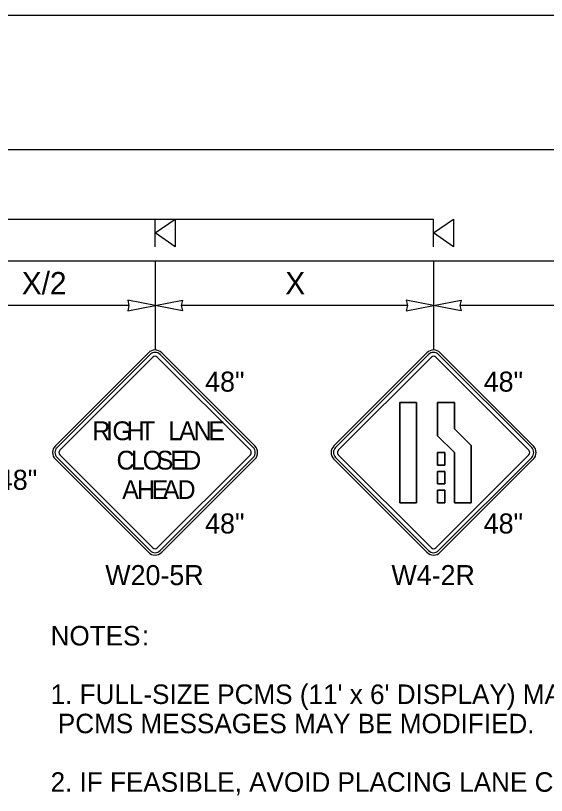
# Model space of a CAD drawing. Extents: x 99958 to 100176, y 99935 to 100011.
# Drawn here: x 100083.263 to 100085.168, y 99972.478 to 99975.276 of the extents above; entities that cross this region are included whole.
import ezdxf

# ---------------------------------------------------------------- set-up
doc = ezdxf.new("R2010")
doc.units = 0
for name, color, linetype in [('RD_ED_ShoulderPavedEdge', 7, 'Continuous'), ('RD_MK_LineEdgeWhite', 7, 'Continuous'), ('RD_MK_LineLane', 7, 'Continuous'), ('SH_GI_GeneralNotesBodyText', 7, 'Continuous'), ('TR_SN_ConstructionSigns', 7, 'Continuous'), ('TR_WZ_PortableSignMountBlk-Org', 7, 'Continuous'), ('TR_WZ_WorkZoneDetails', 7, 'Continuous'), ('TR_WZ_WorkZoneTextCurrent', 7, 'Continuous')]:
    doc.layers.add(name, color=color, linetype=linetype)

msp = doc.modelspace()

# ---------------------------------------------------------------- linework, layer by layer
at = {"layer": 'RD_ED_ShoulderPavedEdge'}
msp.add_line((100080.8283, 99974.3957), (100094.8933, 99974.3957), dxfattribs=at)
at = {"layer": 'RD_MK_LineEdgeWhite'}
msp.add_line((100080.8283, 99974.7957), (100094.8933, 99974.7957), dxfattribs=at)
at = {"layer": 'RD_MK_LineLane'}
msp.add_lwpolyline([(100094.8933, 99975.2757), (100080.8283, 99975.2757)], dxfattribs=at)
at = {"layer": 'TR_SN_ConstructionSigns'}
for p, q in [((100083.7397, 99974.0658), (100083.4056, 99973.7317)), ((100083.7457, 99974.0599), (100083.4116, 99973.7258)), ((100084.1156, 99973.7258), (100083.7815, 99974.0599)), ((100084.1215, 99973.7317), (100083.7874, 99974.0658)), ((100084.7397, 99974.0658), (100084.4056, 99973.7317)), ((100084.7457, 99974.0599), (100084.4116, 99973.7258)), ((100085.1156, 99973.7258), (100084.7815, 99974.0599)), ((100085.1215, 99973.7317), (100084.7874, 99974.0658)), ((100083.4215, 99973.7158), (100083.7556, 99974.0499)), ((100083.7715, 99974.0499), (100084.1056, 99973.7158)), ((100084.4215, 99973.7158), (100084.7556, 99974.0499)), ((100084.7715, 99974.0499), (100085.1056, 99973.7158)), ((100084.6419, 99973.8879), (100084.7024, 99973.8879)), ((100084.6419, 99973.5279), (100084.6419, 99973.8879)), ((100084.7024, 99973.8879), (100084.6419, 99973.8879)), ((100084.6419, 99973.8879), (100084.6419, 99973.5279)), ((100084.7024, 99973.8879), (100084.7024, 99973.5279)), ((100084.7024, 99973.5279), (100084.7024, 99973.8879)), ((100084.7776, 99973.8879), (100084.8381, 99973.8879)), ((100084.7776, 99973.7683), (100084.7776, 99973.8879)), ((100084.8381, 99973.8879), (100084.7776, 99973.8879)), ((100084.7776, 99973.8879), (100084.7776, 99973.7683)), ((100084.8381, 99973.8879), (100084.8381, 99973.7934)), ((100084.8381, 99973.7934), (100084.8381, 99973.8879)), ((100084.8381, 99973.7934), (100084.8986, 99973.7329)), ((100084.8986, 99973.7329), (100084.8381, 99973.7934)), ((100084.8381, 99973.7079), (100084.7776, 99973.7683)), ((100084.7776, 99973.7683), (100084.8381, 99973.7079)), ((100084.8986, 99973.7329), (100084.8986, 99973.5279)), ((100084.8986, 99973.5279), (100084.8986, 99973.7329)), ((100083.7556, 99973.3658), (100083.4215, 99973.6999)), ((100084.1056, 99973.6999), (100083.7715, 99973.3658)), ((100084.7556, 99973.3658), (100084.4215, 99973.6999)), ((100085.1056, 99973.6999), (100084.7715, 99973.3658)), ((100084.7776, 99973.7079), (100084.8044, 99973.7079)), ((100084.7776, 99973.6629), (100084.7776, 99973.7079)), ((100084.8044, 99973.7079), (100084.7776, 99973.7079)), ((100084.7776, 99973.7079), (100084.7776, 99973.6629)), ((100084.8044, 99973.7079), (100084.8044, 99973.6629)), ((100084.8044, 99973.6629), (100084.8044, 99973.7079)), ((100084.8381, 99973.5279), (100084.8381, 99973.7079)), ((100084.8381, 99973.7079), (100084.8381, 99973.5279)), ((100083.4056, 99973.684), (100083.7397, 99973.3499)), ((100083.4116, 99973.69), (100083.7457, 99973.3559)), ((100083.7815, 99973.3559), (100084.1156, 99973.69)), ((100083.7874, 99973.3499), (100084.1215, 99973.684)), ((100084.4056, 99973.684), (100084.7397, 99973.3499)), ((100084.4116, 99973.69), (100084.7457, 99973.3559)), ((100084.7815, 99973.3559), (100085.1156, 99973.69)), ((100084.7874, 99973.3499), (100085.1215, 99973.684)), ((100084.8044, 99973.6629), (100084.7776, 99973.6629)), ((100084.7776, 99973.6629), (100084.8044, 99973.6629)), ((100084.7776, 99973.6404), (100084.8044, 99973.6404)), ((100084.7776, 99973.5954), (100084.7776, 99973.6404)), ((100084.8044, 99973.6404), (100084.7776, 99973.6404)), ((100084.7776, 99973.6404), (100084.7776, 99973.5954)), ((100084.8044, 99973.6404), (100084.8044, 99973.5954)), ((100084.8044, 99973.5954), (100084.8044, 99973.6404)), ((100084.8044, 99973.5954), (100084.7776, 99973.5954)), ((100084.7776, 99973.5954), (100084.8044, 99973.5954)), ((100084.7776, 99973.5729), (100084.8044, 99973.5729)), ((100084.7776, 99973.5279), (100084.7776, 99973.5729)), ((100084.8044, 99973.5729), (100084.7776, 99973.5729)), ((100084.7776, 99973.5729), (100084.7776, 99973.5279)), ((100084.8044, 99973.5729), (100084.8044, 99973.5279)), ((100084.8044, 99973.5279), (100084.8044, 99973.5729)), ((100084.7024, 99973.5279), (100084.6419, 99973.5279)), ((100084.6419, 99973.5279), (100084.7024, 99973.5279)), ((100084.8044, 99973.5279), (100084.7776, 99973.5279)), ((100084.7776, 99973.5279), (100084.8044, 99973.5279)), ((100084.8986, 99973.5279), (100084.8381, 99973.5279)), ((100084.8381, 99973.5279), (100084.8986, 99973.5279))]:
    msp.add_line(p, q, dxfattribs=at)
for centre, radius, start, end in [((100083.7636, 99974.042), 0.0338, 45, 135), ((100083.7636, 99974.042), 0.0253, 45, 135), ((100084.7636, 99974.042), 0.0338, 45, 135), ((100084.7636, 99974.042), 0.0253, 45, 135), ((100083.7636, 99974.042), 0.0113, 45, 135), ((100084.7636, 99974.042), 0.0113, 45, 135), ((100083.4295, 99973.7079), 0.0338, 135, 225), ((100083.4295, 99973.7079), 0.0253, 135, 225), ((100084.0977, 99973.7079), 0.0253, 315, 45), ((100084.0977, 99973.7079), 0.0338, 315, 45), ((100084.4295, 99973.7079), 0.0338, 135, 225), ((100084.4295, 99973.7079), 0.0253, 135, 225), ((100085.0977, 99973.7079), 0.0253, 315, 45), ((100085.0977, 99973.7079), 0.0338, 315, 45), ((100083.4295, 99973.7079), 0.0113, 135, 225), ((100084.0977, 99973.7079), 0.0113, 315, 45), ((100084.4295, 99973.7079), 0.0113, 135, 225), ((100085.0977, 99973.7079), 0.0113, 315, 45), ((100083.7636, 99973.3738), 0.0113, 225, 315), ((100084.7636, 99973.3738), 0.0113, 225, 315), ((100083.7636, 99973.3738), 0.0338, 225, 315), ((100083.7636, 99973.3738), 0.0253, 225, 315), ((100084.7636, 99973.3738), 0.0338, 225, 315), ((100084.7636, 99973.3738), 0.0253, 225, 315)]:
    msp.add_arc(centre, radius, start, end, dxfattribs=at)
at = {"layer": 'TR_WZ_PortableSignMountBlk-Org'}
for p, q in [((100083.7636, 99974.4458), (100083.7636, 99974.5458)), ((100084.7636, 99974.4458), (100084.7636, 99974.5458))]:
    msp.add_line(p, q, dxfattribs=at)
for points in [[(100083.7636, 99974.4957), (100083.8354, 99974.5458), (100083.8354, 99974.4458)], [(100084.7636, 99974.4957), (100084.8354, 99974.5458), (100084.8354, 99974.4458)]]:
    msp.add_lwpolyline(points, close=True, dxfattribs=at)
at = {"layer": 'TR_WZ_WorkZoneDetails'}
for p, q in [((100082.1636, 99974.5458), (100084.7636, 99974.5458)), ((100083.7636, 99974.396), (100083.7636, 99974.0757)), ((100084.7636, 99974.396), (100084.7636, 99974.0757)), ((100083.6698, 99974.2357), (100083.0573, 99974.2357)), ((100084.6698, 99974.2357), (100083.8573, 99974.2357)), ((100085.6698, 99974.2357), (100084.8573, 99974.2357)), ((100085.6698, 99974.2357), (100084.8573, 99974.2357))]:
    msp.add_line(p, q, dxfattribs=at)
for points in [[(100083.7636, 99974.2357), (100083.6653, 99974.255), (100083.6698, 99974.2357), (100083.6653, 99974.2165)], [(100083.7636, 99974.2357), (100083.8619, 99974.255), (100083.8573, 99974.2357), (100083.8619, 99974.2165)], [(100084.7636, 99974.2357), (100084.6653, 99974.255), (100084.6698, 99974.2357), (100084.6653, 99974.2165)], [(100084.7636, 99974.2357), (100084.8619, 99974.255), (100084.8573, 99974.2357), (100084.8619, 99974.2165)], [(100084.7636, 99974.2357), (100084.8619, 99974.255), (100084.8573, 99974.2357), (100084.8619, 99974.2165)]]:
    msp.add_lwpolyline(points, close=True, dxfattribs=at)

# ---------------------------------------------------------------- texts
at = {"layer": 'SH_GI_GeneralNotesBodyText'}
for s, p in [('NOTES', (100083.3886, 99973.0156)), (':', (100083.7161, 99973.0156)), ("1. FULL-SIZE PCMS (11' x 6' DISPLAY) MAY BE USED IN LIEU OF mPCMS.", (100083.3886, 99972.8056)), (' PCMS MESSAGES MAY BE MODIFIED.', (100083.3886, 99972.7006)), ('2. IF FEASIBLE, AVOID PLACING LANE CLOSURE TAPER WITHIN OR ', (100083.3886, 99972.4906))]:
    msp.add_text(s, height=0.07, rotation=360, dxfattribs=at).set_placement(p)
at = {"layer": 'TR_SN_ConstructionSigns'}
for s, p in [('48"', (100083.9434, 99973.9264)), ('48"', (100084.9434, 99973.9264)), ('48"', (100083.1993, 99973.574)), ('48"', (100083.9434, 99973.4173)), ('48"', (100084.9434, 99973.4173)), ('W20-5R', (100083.5849, 99973.232)), ('W4-2R', (100084.6121, 99973.232))]:
    msp.add_text(s, height=0.072, rotation=360, dxfattribs=at).set_placement(p)
for s, p in [('R', (100083.5381, 99973.7522)), ('I', (100083.5874, 99973.7522)), ('G', (100083.6103, 99973.7522)), ('H', (100083.6616, 99973.7522)), ('T', (100083.7089, 99973.7522)), ('L', (100083.8108, 99973.7522)), ('A', (100083.8493, 99973.7522)), ('N', (100083.9019, 99973.7522)), ('E', (100083.9546, 99973.7522)), ('C', (100083.6252, 99973.6467)), ('L', (100083.6765, 99973.6467)), ('O', (100083.719, 99973.6467)), ('S', (100083.769, 99973.6467)), ('E', (100083.8182, 99973.6467)), ('D', (100083.8641, 99973.6467)), ('A', (100083.6454, 99973.5412)), ('H', (100083.6981, 99973.5412)), ('E', (100083.7507, 99973.5412)), ('A', (100083.7912, 99973.5412)), ('D', (100083.8439, 99973.5412))]:
    msp.add_text(s, height=0.0675, dxfattribs=at).set_placement(p)
at = {"layer": 'TR_WZ_WorkZoneTextCurrent'}
for s, p in [('X/2', (100083.2851, 99974.2757)), ('X', (100084.2311, 99974.2757))]:
    msp.add_text(s, height=0.08, rotation=360, dxfattribs=at).set_placement(p)

doc.saveas('drawing.dxf')
